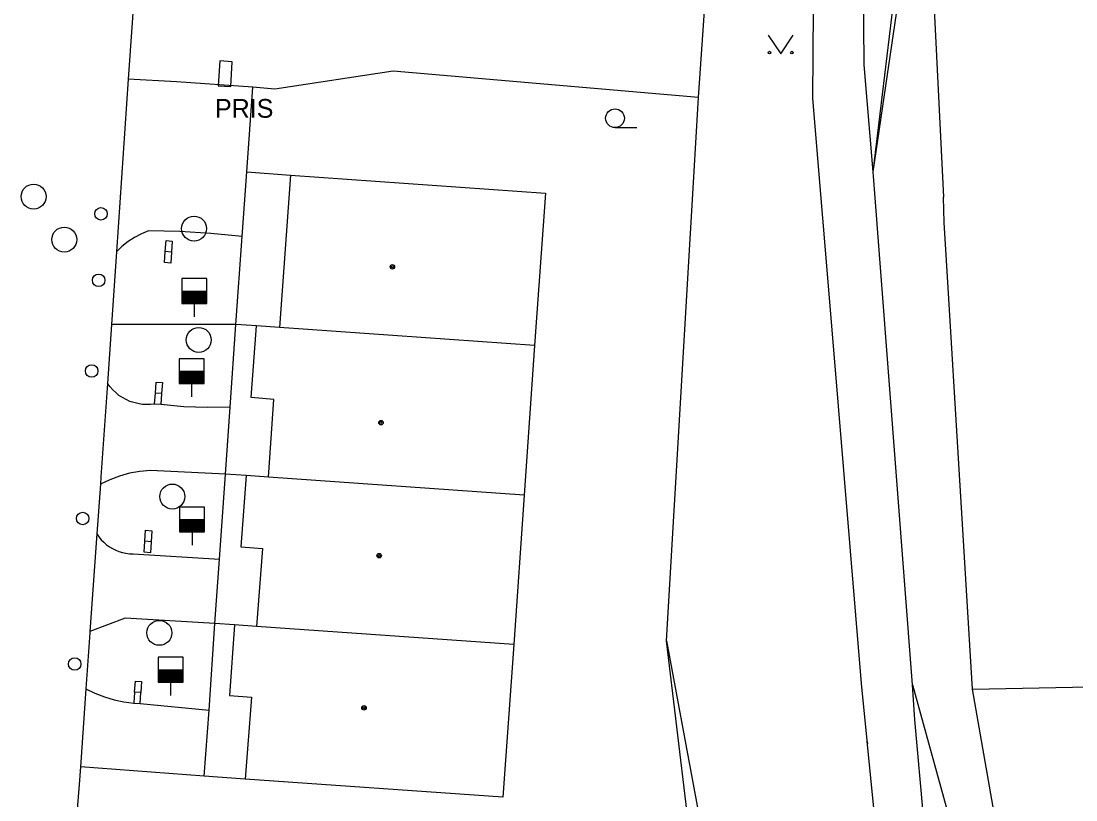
# Model space of a CAD drawing. Extents: x -595546 to -593986, y -1160845 to -1159202.
# Drawn here: x -594714.84 to -594672.57, y -1160253.64 to -1160222.45 of the extents above; entities that cross this region are included whole.
import ezdxf

# ---------------------------------------------------------------- set-up
doc = ezdxf.new("R2010")
doc.units = 0
for name, color, linetype in [('Level 24', 7, 'Continuous'), ('Level 27', 7, 'Continuous'), ('Level 28', 7, 'Continuous'), ('Level 36', 7, 'Continuous'), ('Level 39', 7, 'Continuous'), ('plynovod - povrch.  znaky - PRIS skut. velikost', 7, 'Continuous'), ('silnoproud - povrch.  znaky a  RIS  skut. velikost', 7, 'Continuous'), ('Specificka linie pasportu komunikaci', 7, 'Continuous'), ('TM - budovy zdene_ betonove - NP', 7, 'Continuous'), ('TM - budovy zdene_ betonove - VP', 7, 'Continuous'), ('TM - chodniky - VP', 7, 'Continuous'), ('TM - hranice souvisleho porostu (skupiny stromu_ kere)', 7, 'Continuous'), ('TM - komunikace - VP', 7, 'Continuous'), ('TM - letecke snimky - pomocna linie', 7, 'Continuous'), ('TM - popis objektu', 7, 'Continuous')]:
    doc.layers.add(name, color=color, linetype=linetype)

msp = doc.modelspace()

# ---------------------------------------------------------------- linework, layer by layer
at = {"layer": 'Level 24'}
msp.add_lwpolyline([(-594706.881, -1160224.046), (-594706.938, -1160225.045), (-594706.439, -1160225.074), (-594706.381, -1160224.075)], close=True, dxfattribs=at)
at = {"layer": 'Level 27'}
for centre in [(-594714.34, -1160229.48), (-594707.91, -1160230.76), (-594713.11, -1160231.2), (-594707.72, -1160235.22), (-594708.78, -1160241.49), (-594709.3, -1160246.95)]:
    msp.add_circle(centre, 0.5, dxfattribs=at)
at = {"layer": 'Level 28'}
for p, q in [((-594708.4, -1160233.26), (-594707.4, -1160233.26)), ((-594708.4, -1160233.31), (-594707.4, -1160233.31)), ((-594708.4, -1160233.36), (-594707.4, -1160233.36)), ((-594708.4, -1160233.41), (-594707.4, -1160233.41)), ((-594708.4, -1160233.46), (-594707.4, -1160233.46)), ((-594708.4, -1160233.51), (-594707.4, -1160233.51)), ((-594708.4, -1160233.56), (-594707.4, -1160233.56)), ((-594708.4, -1160233.61), (-594707.4, -1160233.61)), ((-594708.4, -1160233.66), (-594707.4, -1160233.66)), ((-594708.4, -1160233.71), (-594707.4, -1160233.71)), ((-594707.9, -1160233.76), (-594707.9, -1160234.29)), ((-594708.51, -1160236.47), (-594707.51, -1160236.47)), ((-594708.51, -1160236.52), (-594707.51, -1160236.52)), ((-594708.51, -1160236.57), (-594707.51, -1160236.57)), ((-594708.51, -1160236.62), (-594707.51, -1160236.62)), ((-594708.51, -1160236.67), (-594707.51, -1160236.67)), ((-594708.51, -1160236.72), (-594707.51, -1160236.72)), ((-594708.51, -1160236.77), (-594707.51, -1160236.77)), ((-594708.51, -1160236.82), (-594707.51, -1160236.82)), ((-594708.51, -1160236.87), (-594707.51, -1160236.87)), ((-594708.51, -1160236.92), (-594707.51, -1160236.92)), ((-594708.01, -1160236.97), (-594708.01, -1160237.5)), ((-594708.49, -1160242.41), (-594707.49, -1160242.41)), ((-594708.49, -1160242.46), (-594707.49, -1160242.46)), ((-594708.49, -1160242.51), (-594707.49, -1160242.51)), ((-594708.49, -1160242.56), (-594707.49, -1160242.56)), ((-594708.49, -1160242.61), (-594707.49, -1160242.61)), ((-594708.49, -1160242.66), (-594707.49, -1160242.66)), ((-594708.49, -1160242.71), (-594707.49, -1160242.71)), ((-594708.49, -1160242.76), (-594707.49, -1160242.76)), ((-594708.49, -1160242.81), (-594707.49, -1160242.81)), ((-594708.49, -1160242.86), (-594707.49, -1160242.86)), ((-594707.99, -1160242.91), (-594707.99, -1160243.44)), ((-594709.35, -1160248.43), (-594708.35, -1160248.43)), ((-594709.35, -1160248.48), (-594708.35, -1160248.48)), ((-594709.35, -1160248.53), (-594708.35, -1160248.53)), ((-594709.35, -1160248.58), (-594708.35, -1160248.58)), ((-594709.35, -1160248.63), (-594708.35, -1160248.63)), ((-594709.35, -1160248.68), (-594708.35, -1160248.68)), ((-594709.35, -1160248.73), (-594708.35, -1160248.73)), ((-594709.35, -1160248.78), (-594708.35, -1160248.78)), ((-594709.35, -1160248.83), (-594708.35, -1160248.83)), ((-594709.35, -1160248.88), (-594708.35, -1160248.88)), ((-594708.85, -1160248.93), (-594708.85, -1160249.46))]:
    msp.add_line(p, q, dxfattribs=at)
for points in [[(-594708.4, -1160233.76), (-594707.4, -1160233.76), (-594707.4, -1160232.76), (-594708.4, -1160232.76)], [(-594708.51, -1160236.97), (-594707.51, -1160236.97), (-594707.51, -1160235.97), (-594708.51, -1160235.97)], [(-594708.49, -1160242.91), (-594707.49, -1160242.91), (-594707.49, -1160241.91), (-594708.49, -1160241.91)], [(-594709.35, -1160248.93), (-594708.35, -1160248.93), (-594708.35, -1160247.93), (-594709.35, -1160247.93)]]:
    msp.add_lwpolyline(points, close=True, dxfattribs=at)
for centre in [(-594711.64, -1160230.17), (-594711.73, -1160232.83), (-594712.01, -1160236.46), (-594712.37, -1160242.37), (-594712.69, -1160248.2)]:
    msp.add_circle(centre, 0.25, dxfattribs=at)
at = {"layer": 'Level 36'}
msp.add_line((-594691.04, -1160226.715), (-594690.165, -1160226.715), dxfattribs=at)
msp.add_lwpolyline([(-594684.9, -1160223.01), (-594684.4, -1160223.76), (-594683.9, -1160223.01)], dxfattribs=at)
for centre, radius in [((-594684.85, -1160223.71), 0.05), ((-594683.951, -1160223.71), 0.05), ((-594691.04, -1160226.34), 0.375)]:
    msp.add_circle(centre, radius, dxfattribs=at)
at = {"layer": 'Level 39'}
for centre, radius in [((-594699.96, -1160232.29), 0.09), ((-594699.96, -1160232.29), 0.0398), ((-594700.42, -1160238.53), 0.09), ((-594700.42, -1160238.53), 0.0398), ((-594700.49, -1160243.86), 0.09), ((-594700.49, -1160243.86), 0.0398), ((-594701.1, -1160249.95), 0.09), ((-594701.1, -1160249.95), 0.0398)]:
    msp.add_circle(centre, radius, dxfattribs=at)
at = {"layer": 'plynovod - povrch.  znaky - PRIS skut. velikost'}
for points in [[(-594709.06, -1160231.68), (-594709.03, -1160231.24)], [(-594709.03, -1160231.24), (-594708.78, -1160231.26), (-594708.81, -1160231.7)], [(-594708.81, -1160231.7), (-594709.06, -1160231.68)], [(-594709.46, -1160237.35), (-594709.43, -1160236.91)], [(-594709.43, -1160236.91), (-594709.18, -1160236.93), (-594709.21, -1160237.37)], [(-594709.21, -1160237.37), (-594709.46, -1160237.35)], [(-594709.88, -1160243.28), (-594709.85, -1160242.84)], [(-594709.85, -1160242.84), (-594709.6, -1160242.86), (-594709.63, -1160243.3)], [(-594709.63, -1160243.3), (-594709.88, -1160243.28)], [(-594710.29, -1160249.32), (-594710.26, -1160248.88)], [(-594710.26, -1160248.88), (-594710.01, -1160248.9), (-594710.04, -1160249.34)], [(-594710.04, -1160249.34), (-594710.29, -1160249.32)]]:
    msp.add_lwpolyline(points, dxfattribs=at)
at = {"layer": 'silnoproud - povrch.  znaky a  RIS  skut. velikost'}
for points in [[(-594708.81, -1160231.7), (-594708.84, -1160232.14), (-594709.09, -1160232.12), (-594709.06, -1160231.68)], [(-594709.49, -1160237.79), (-594709.46, -1160237.35)], [(-594709.21, -1160237.37), (-594709.24, -1160237.81)], [(-594709.24, -1160237.81), (-594709.49, -1160237.79)], [(-594709.63, -1160243.3), (-594709.66, -1160243.74), (-594709.91, -1160243.72), (-594709.88, -1160243.28)], [(-594710.29, -1160249.32), (-594710.32, -1160249.76)], [(-594710.07, -1160249.78), (-594710.04, -1160249.34)], [(-594710.32, -1160249.76), (-594710.07, -1160249.78)]]:
    msp.add_lwpolyline(points, dxfattribs=at)
at = {"layer": 'Specificka linie pasportu komunikaci'}
for points in [[(-594680.69, -1160228.48), (-594678.73, -1160212.21)], [(-594678.62, -1160214.43), (-594677.88, -1160229.5)], [(-594676.72, -1160249.2), (-594677.72, -1160232.69), (-594677.85, -1160230.51), (-594677.88, -1160229.5)], [(-594676.72, -1160249.2), (-594665.36, -1160248.98)], [(-594672.61, -1160272.6), (-594676.72, -1160249.2)]]:
    msp.add_lwpolyline(points, dxfattribs=at)
at = {"layer": 'TM - budovy zdene_ betonove - NP'}
for points in [[(-594704.04, -1160228.62), (-594704.49, -1160234.72)], [(-594704.93, -1160240.71), (-594704.71, -1160237.6), (-594705.62, -1160237.53), (-594705.41, -1160234.66)], [(-594705.82, -1160240.65), (-594706.03, -1160243.51), (-594705.16, -1160243.57), (-594705.41, -1160246.69)], [(-594706.29, -1160246.63), (-594706.49, -1160249.46), (-594705.61, -1160249.52), (-594705.86, -1160252.81)]]:
    msp.add_lwpolyline(points, dxfattribs=at)
at = {"layer": 'TM - budovy zdene_ betonove - VP'}
for points in [[(-594705.98, -1160231.07), (-594705.8, -1160228.49)], [(-594705.8, -1160228.49), (-594704.04, -1160228.62)], [(-594704.04, -1160228.62), (-594693.83, -1160229.34)], [(-594693.83, -1160229.34), (-594694.26, -1160235.44)], [(-594706.23, -1160234.6), (-594705.98, -1160231.07)], [(-594706.46, -1160237.91), (-594706.23, -1160234.6)], [(-594705.41, -1160234.66), (-594706.23, -1160234.6)], [(-594704.49, -1160234.72), (-594705.41, -1160234.66)], [(-594694.26, -1160235.44), (-594704.49, -1160234.72)], [(-594694.26, -1160235.44), (-594694.68, -1160241.43)], [(-594706.65, -1160240.59), (-594706.46, -1160237.91)], [(-594706.89, -1160244), (-594706.65, -1160240.59)], [(-594705.82, -1160240.65), (-594706.65, -1160240.59)], [(-594704.93, -1160240.71), (-594705.82, -1160240.65)], [(-594694.68, -1160241.43), (-594704.93, -1160240.71)], [(-594694.68, -1160241.43), (-594695.1, -1160247.41)], [(-594707.07, -1160246.57), (-594706.89, -1160244)], [(-594707.31, -1160250.04), (-594707.07, -1160246.57)], [(-594706.29, -1160246.63), (-594707.07, -1160246.57)], [(-594705.41, -1160246.69), (-594706.29, -1160246.63)], [(-594695.1, -1160247.41), (-594705.41, -1160246.69)], [(-594695.1, -1160247.41), (-594695.53, -1160253.53)], [(-594707.5, -1160252.69), (-594707.31, -1160250.04)], [(-594705.86, -1160252.81), (-594707.5, -1160252.69)], [(-594695.53, -1160253.53), (-594705.86, -1160252.81)]]:
    msp.add_lwpolyline(points, dxfattribs=at)
at = {"layer": 'TM - chodniky - VP'}
msp.add_lwpolyline([(-594679.02, -1160250.44), (-594679.12, -1160249.03)], dxfattribs=at)
at = {"layer": 'TM - hranice souvisleho porostu (skupiny stromu_ kere)'}
msp.add_lwpolyline([(-594688.97, -1160247.27), (-594687.5, -1160255.24)], dxfattribs=at)
at = {"layer": 'TM - komunikace - VP'}
for points in [[(-594680.69, -1160228.48), (-594678.62, -1160214.43)], [(-594710.3, -1160221.17), (-594710.55, -1160224.77)], [(-594710.55, -1160224.77), (-594711.02, -1160231.69)], [(-594679.12, -1160249.03), (-594680.69, -1160228.48)], [(-594711.02, -1160231.69), (-594711.22, -1160234.6)], [(-594711.22, -1160234.6), (-594711.38, -1160236.96)], [(-594711.38, -1160236.96), (-594711.64, -1160240.7), (-594711.66, -1160241)], [(-594711.66, -1160241), (-594711.8, -1160242.99)], [(-594711.8, -1160242.99), (-594712.08, -1160246.9)], [(-594712.08, -1160246.9), (-594712.08, -1160246.95), (-594712.24, -1160249.19)], [(-594712.24, -1160249.19), (-594712.46, -1160252.31)], [(-594679.12, -1160249.03), (-594672.61, -1160272.6)], [(-594712.46, -1160252.31), (-594712.51, -1160253.03), (-594712.97, -1160258.63)]]:
    msp.add_lwpolyline(points, dxfattribs=at)
at = {"layer": 'TM - letecke snimky - pomocna linie'}
for points in [[(-594677.56, -1160272.87), (-594678.04, -1160270.32), (-594678.05, -1160270.24), (-594680.18, -1160258.89), (-594680.93, -1160251.3), (-594680.92, -1160251.39), (-594681.16, -1160248.98), (-594682.31, -1160235.14), (-594683.11, -1160225.55), (-594683, -1160211.27), (-594682.28, -1160196.59), (-594681.98, -1160192.83), (-594681.62, -1160188.69), (-594681.6, -1160188.53), (-594681.3, -1160185.11), (-594680.63, -1160179.24), (-594679.54, -1160170.59)], [(-594687.7, -1160225.51), (-594685.16, -1160188.89)], [(-594680.69, -1160228.48), (-594681.05, -1160224.2), (-594681.16, -1160211.29), (-594680.56, -1160199.45)], [(-594705.56, -1160225.1), (-594708.61, -1160224.88), (-594710.55, -1160224.77)], [(-594687.7, -1160225.51), (-594699.93, -1160224.45), (-594704.67, -1160225.17), (-594705.56, -1160225.1)], [(-594705.8, -1160228.49), (-594705.56, -1160225.1)], [(-594688.97, -1160247.27), (-594687.7, -1160225.51)], [(-594709.73, -1160230.85), (-594710.02, -1160230.97), (-594710.29, -1160231.11), (-594710.55, -1160231.28), (-594710.8, -1160231.48), (-594711.02, -1160231.69)], [(-594705.98, -1160231.07), (-594707.23, -1160230.95), (-594708.48, -1160230.88), (-594709.73, -1160230.85)], [(-594706.23, -1160234.6), (-594711.22, -1160234.6)], [(-594709.49, -1160237.79), (-594709.66, -1160237.81), (-594709.82, -1160237.81), (-594709.99, -1160237.8), (-594710.16, -1160237.77), (-594710.32, -1160237.73), (-594710.48, -1160237.68), (-594710.63, -1160237.61), (-594710.78, -1160237.53), (-594710.92, -1160237.44), (-594711.05, -1160237.33), (-594711.17, -1160237.22), (-594711.28, -1160237.09), (-594711.38, -1160236.96)], [(-594706.46, -1160237.91), (-594707.39, -1160237.93), (-594708.32, -1160237.9), (-594709.24, -1160237.81)], [(-594709.66, -1160240.45), (-594710.08, -1160240.49), (-594710.49, -1160240.56), (-594710.89, -1160240.67), (-594711.28, -1160240.82), (-594711.66, -1160241)], [(-594706.65, -1160240.59), (-594709.66, -1160240.45)], [(-594711.8, -1160242.99), (-594711.72, -1160243.11), (-594711.63, -1160243.22), (-594711.53, -1160243.32), (-594711.42, -1160243.42), (-594711.3, -1160243.5), (-594711.18, -1160243.57), (-594711.05, -1160243.64), (-594710.92, -1160243.69), (-594710.78, -1160243.73), (-594710.64, -1160243.76), (-594710.49, -1160243.78), (-594710.35, -1160243.78)], [(-594710.35, -1160243.78), (-594706.89, -1160244)], [(-594707.07, -1160246.57), (-594710.67, -1160246.36), (-594712.08, -1160246.9)], [(-594687.74, -1160257.6), (-594688.97, -1160247.27)], [(-594712.24, -1160249.19), (-594711.88, -1160249.37), (-594711.5, -1160249.51), (-594711.11, -1160249.63), (-594710.72, -1160249.71), (-594710.32, -1160249.76)], [(-594710.07, -1160249.78), (-594707.31, -1160250.04)], [(-594672.71, -1160284.83), (-594674.06, -1160279.46), (-594675.86, -1160272.33), (-594677.17, -1160264.95), (-594678.29, -1160258.6), (-594679.02, -1160250.44)], [(-594707.5, -1160252.69), (-594712.46, -1160252.31)]]:
    msp.add_lwpolyline(points, dxfattribs=at)

# ---------------------------------------------------------------- texts
at = {"layer": 'TM - popis objektu'}
msp.add_text('PRIS', height=0.75, dxfattribs=at).set_placement((-594707.07, -1160226.32))

doc.saveas('drawing.dxf')
